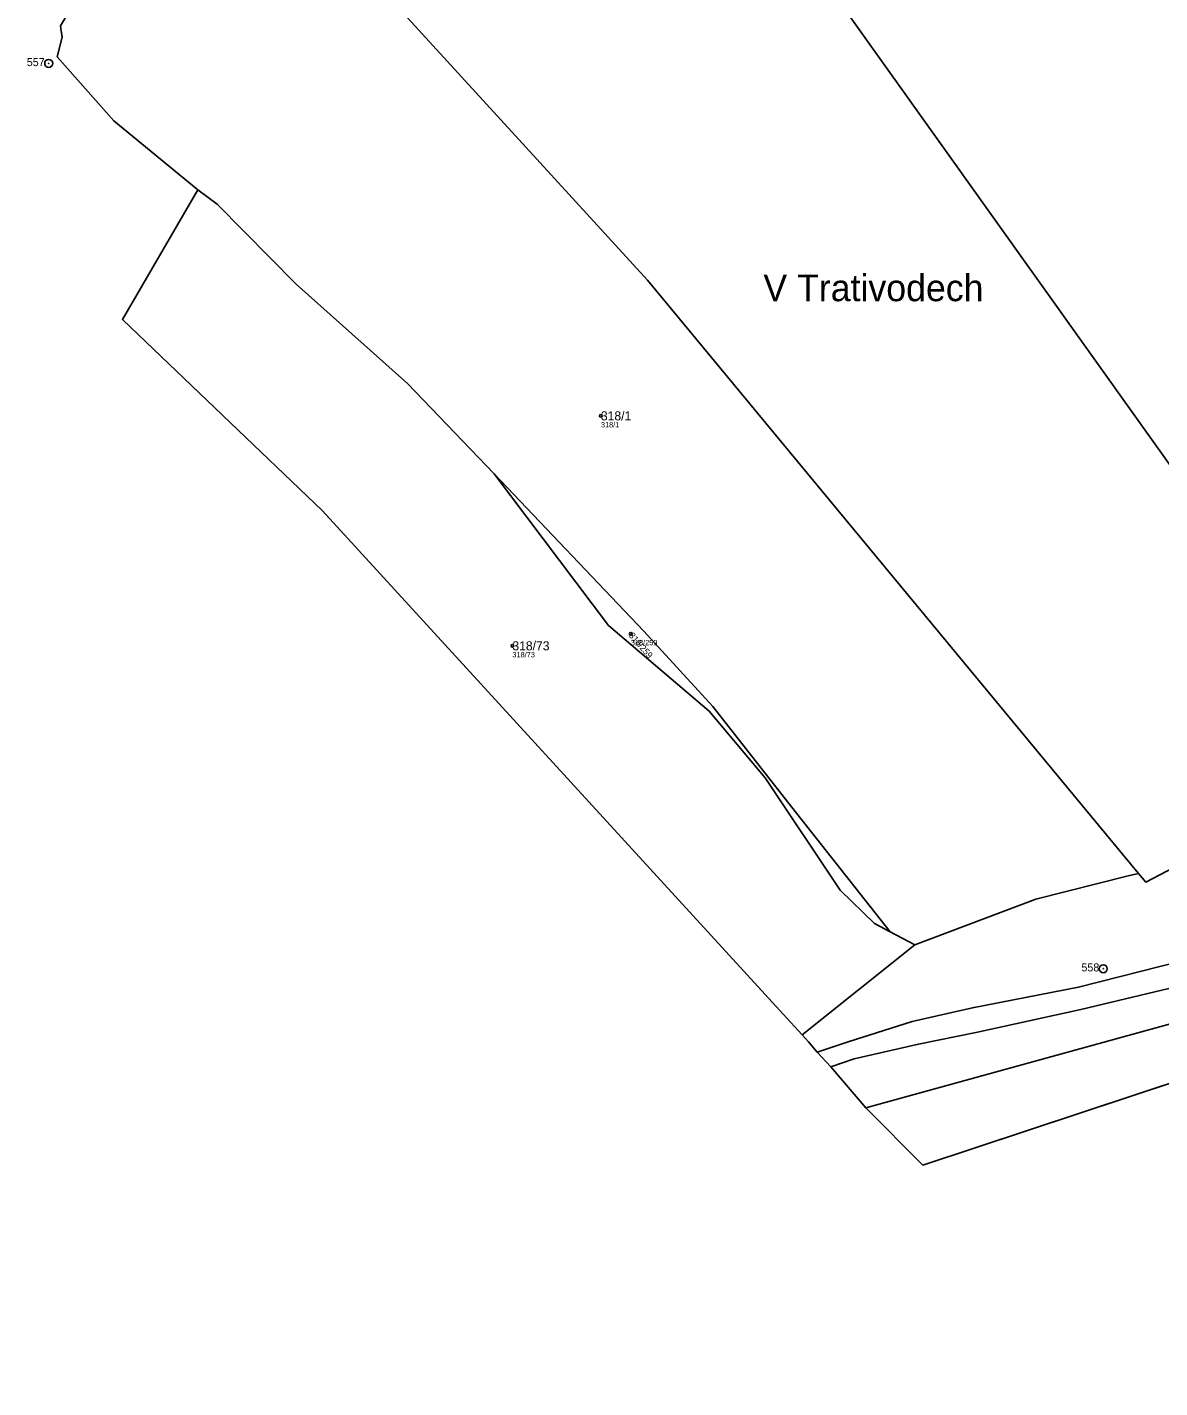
# Model space of a CAD drawing. Extents: x -734504 to -730695, y -1027923 to -1024502.
# Drawn here: x -733714.3 to -733502.1, y -1026704.1 to -1026449.2 of the extents above; entities that cross this region are included whole.
import ezdxf

# ---------------------------------------------------------------- set-up
doc = ezdxf.new("R2010")
doc.units = 0
for name, color, linetype in [('Definiční body', 7, 'Continuous'), ('Hranice parcel', 7, 'Continuous'), ('Parcelní čísla', 7, 'Continuous'), ('Polygon ku', 7, 'Continuous'), ('Polygon parcely', 7, 'Continuous'), ('Pop  PČ popisy', 7, 'Continuous'), ('Poz předměty', 7, 'Continuous'), ('Značky bodu BP', 7, 'Continuous')]:
    doc.layers.add(name, color=color, linetype=linetype)

msp = doc.modelspace()

# ---------------------------------------------------------------- linework, layer by layer
at = {"layer": 'Definiční body'}
for centre in [(-733606.84, -1026521.99), (-733601.24, -1026562.83), (-733623.43, -1026565.09)]:
    msp.add_circle(centre, 0.25, dxfattribs=at)
at = {"layer": 'Hranice parcel'}
for p, q in [((-733708.1, -1026448.9), (-733708.03, -1026449.4)), ((-733707.8, -1026451), (-733708.7, -1026454.7)), ((-733708.03, -1026449.4), (-733707.8, -1026451)), ((-733708.7, -1026454.7), (-733708.2, -1026455.27)), ((-733548.02, -1026621.15), (-733552.66, -1026618.69)), ((-733569.1, -1026638), (-733548.02, -1026621.15)), ((-733572.66, -1026634.11), (-733569.1, -1026638)), ((-733569.1, -1026638), (-733567.97, -1026639.32)), ((-733566.3, -1026641.25), (-733567.97, -1026639.32)), ((-733566.3, -1026641.25), (-733563.75, -1026644)), ((-733563.75, -1026644), (-733557.2, -1026651.7)), ((-733546.5, -1026662.4), (-733488.98, -1026643.34)), ((-733557.2, -1026651.7), (-733546.5, -1026662.4))]:
    msp.add_line(p, q, dxfattribs=at)
for points in [[(-733687.91, -1026398.32), (-733598.14, -1026496.58), (-733506.08, -1026607.74)], [(-733708.2, -1026455.27), (-733698.09, -1026466.71), (-733682.4, -1026479.6)], [(-733682.4, -1026479.6), (-733696.5, -1026503.9), (-733659, -1026539.8), (-733572.66, -1026634.11)], [(-733626.83, -1026532.87), (-733643.1, -1026515.92), (-733663.95, -1026497.33), (-733678.76, -1026482.32), (-733682.4, -1026479.6)], [(-733626.83, -1026532.87), (-733598.8, -1026562.32), (-733585.84, -1026576.47), (-733571.15, -1026595.25), (-733552.66, -1026618.69)], [(-733552.66, -1026618.69), (-733555.59, -1026617.13), (-733562.01, -1026610.88), (-733576.07, -1026589.83), (-733586.58, -1026577.34), (-733605.4, -1026561.28), (-733626.83, -1026532.87)], [(-733563.75, -1026644), (-733559.38, -1026642.5), (-733547.33, -1026639.73), (-733536.3, -1026637.52), (-733516.89, -1026633.23), (-733493.38, -1026627.61), (-733475.45, -1026622.49), (-733458.7, -1026619.78), (-733424.75, -1026614.55), (-733415.22, -1026611.71), (-733387.99, -1026602.96), (-733364.85, -1026596.35), (-733338.33, -1026587.95), (-733312.7, -1026582.11), (-733295.33, -1026573.98), (-733262.89, -1026557.77), (-733255.12, -1026553.16)], [(-733325.05, -1026586.17), (-733361.86, -1026597.47), (-733450.25, -1026622.18), (-733557.2, -1026651.7)], [(-733566.3, -1026641.25), (-733560.5, -1026639.32), (-733548.5, -1026635.52), (-733537.23, -1026632.92), (-733517.32, -1026629.07), (-733494.26, -1026623.16), (-733475.94, -1026618.58), (-733459.45, -1026615.52), (-733426.15, -1026610.78), (-733418.31, -1026609.34), (-733389.39, -1026599.6), (-733365.83, -1026593.11)], [(-733506.08, -1026607.74), (-733504.72, -1026609.38), (-733498.15, -1026605.93)], [(-733506.08, -1026607.74), (-733508.03, -1026608.19), (-733525.37, -1026612.56), (-733548.02, -1026621.15)]]:
    msp.add_lwpolyline(points, dxfattribs=at)
at = {"layer": 'Polygon ku'}
msp.add_lwpolyline([(-733708.1, -1026448.9), (-733708.03, -1026449.4), (-733707.8, -1026451), (-733708.7, -1026454.7), (-733708.2, -1026455.27), (-733698.09, -1026466.71), (-733682.4, -1026479.6), (-733696.5, -1026503.9), (-733659, -1026539.8), (-733572.66, -1026634.11), (-733569.1, -1026638), (-733567.97, -1026639.32), (-733566.3, -1026641.25), (-733563.75, -1026644), (-733557.2, -1026651.7), (-733546.5, -1026662.4), (-733488.98, -1026643.34), (-733358.2, -1026600), (-733332.5, -1026646.3), (-733340.8, -1026651.6), (-733365.1, -1026663.3), (-733376.1, -1026673.4), (-733382.6, -1026685.7), (-733415.5, -1026709.6)], dxfattribs=at)
at = {"layer": 'Polygon parcely'}
for points in [[(-733585.84, -1026576.47), (-733571.15, -1026595.25), (-733552.66, -1026618.69), (-733548.02, -1026621.15), (-733525.37, -1026612.56), (-733508.03, -1026608.19), (-733506.08, -1026607.74), (-733598.14, -1026496.58), (-733687.91, -1026398.32), (-733688.35, -1026399.48), (-733696.49, -1026422.24), (-733703.69, -1026441.41), (-733708.1, -1026448.9), (-733708.03, -1026449.4), (-733707.8, -1026451), (-733708.7, -1026454.7), (-733708.2, -1026455.27), (-733698.09, -1026466.71), (-733682.4, -1026479.6), (-733678.76, -1026482.32), (-733663.95, -1026497.33), (-733643.1, -1026515.92), (-733626.83, -1026532.87), (-733598.8, -1026562.32)], [(-733605.4, -1026561.28), (-733626.83, -1026532.87), (-733643.1, -1026515.92), (-733663.95, -1026497.33), (-733678.76, -1026482.32), (-733682.4, -1026479.6), (-733696.5, -1026503.9), (-733659, -1026539.8), (-733572.66, -1026634.11), (-733569.1, -1026638), (-733548.02, -1026621.15), (-733552.66, -1026618.69), (-733555.59, -1026617.13), (-733562.01, -1026610.88), (-733576.07, -1026589.83), (-733586.58, -1026577.34)], [(-733626.83, -1026532.87), (-733605.4, -1026561.28), (-733586.58, -1026577.34), (-733576.07, -1026589.83), (-733562.01, -1026610.88), (-733555.59, -1026617.13), (-733552.66, -1026618.69), (-733571.15, -1026595.25), (-733585.84, -1026576.47), (-733598.8, -1026562.32)], [(-733488.98, -1026643.34), (-733358.2, -1026600), (-733325.05, -1026586.17), (-733361.86, -1026597.47), (-733450.25, -1026622.18), (-733557.2, -1026651.7), (-733546.5, -1026662.4)]]:
    msp.add_lwpolyline(points, close=True, dxfattribs=at)
for points in [[(-733687.91, -1026398.32), (-733598.14, -1026496.58), (-733506.08, -1026607.74), (-733504.72, -1026609.38), (-733498.15, -1026605.93)], [(-733498.15, -1026605.93), (-733504.72, -1026609.38), (-733506.08, -1026607.74), (-733508.03, -1026608.19), (-733525.37, -1026612.56), (-733548.02, -1026621.15), (-733569.1, -1026638), (-733567.97, -1026639.32), (-733566.3, -1026641.25), (-733560.5, -1026639.32), (-733548.5, -1026635.52), (-733537.23, -1026632.92), (-733517.32, -1026629.07), (-733494.26, -1026623.16)], [(-733493.38, -1026627.61), (-733516.89, -1026633.23), (-733536.3, -1026637.52), (-733547.33, -1026639.73), (-733559.38, -1026642.5), (-733563.75, -1026644), (-733557.2, -1026651.7), (-733450.25, -1026622.18)], [(-733494.26, -1026623.16), (-733517.32, -1026629.07), (-733537.23, -1026632.92), (-733548.5, -1026635.52), (-733560.5, -1026639.32), (-733566.3, -1026641.25), (-733563.75, -1026644), (-733559.38, -1026642.5), (-733547.33, -1026639.73), (-733536.3, -1026637.52), (-733516.89, -1026633.23), (-733493.38, -1026627.61)]]:
    msp.add_lwpolyline(points, dxfattribs=at)
at = {"layer": 'Poz předměty'}
msp.add_line((-733616.15, -1026368.57), (-733471.73, -1026571.22), dxfattribs=at)
at = {"layer": 'Značky bodu BP'}
for centre, radius in [((-733710.32, -1026455.94), 0.75), ((-733710.32, -1026455.94), 0.03), ((-733512.7, -1026625.61), 0.75), ((-733512.7, -1026625.61), 0.03)]:
    msp.add_circle(centre, radius, dxfattribs=at)

# ---------------------------------------------------------------- texts
at = {"layer": 'Definiční body'}
for s, p in [('318/1', (-733606.84, -1026524.15)), ('318/259', (-733601.24, -1026564.99)), ('318/73', (-733623.43, -1026567.25))]:
    msp.add_text(s, height=1, dxfattribs=at).set_placement(p)
at = {"layer": 'Parcelní čísla'}
for s, p in [('318/1', (-733606.84, -1026522.84)), ('318/73', (-733623.43, -1026565.94))]:
    msp.add_text(s, height=1.7, dxfattribs=at).set_placement(p)
msp.add_text('318/259', height=1.19, rotation=311, dxfattribs=at).set_placement((-733601.69, -1026563.22))
at = {"layer": 'Pop  PČ popisy'}
msp.add_text('V Trativodech', height=5, dxfattribs=at).set_placement((-733576.4, -1026500.5))
at = {"layer": 'Značky bodu BP'}
for s, p in [('557', (-733714.42, -1026456.44)), ('558', (-733516.8, -1026626.11))]:
    msp.add_text(s, height=1.5, dxfattribs=at).set_placement(p)

doc.saveas('drawing.dxf')
